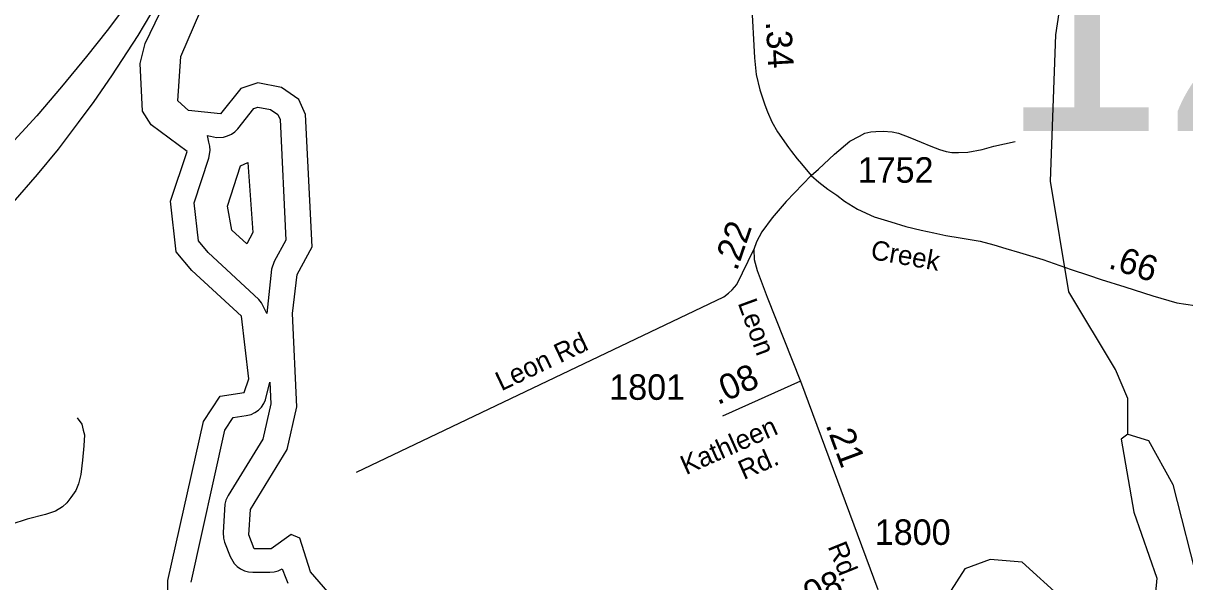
# Model space of a CAD drawing. Extents: x 2220236 to 2384410, y 720751 to 894131.
# Drawn here: x 2315654 to 2321348, y 779592 to 782328 of the extents above; entities that cross this region are included whole.
import ezdxf

# ---------------------------------------------------------------- set-up
doc = ezdxf.new("R2010")
doc.units = 0
for name, color, linetype in [('Exist Hydrographic Buffer Line', 7, 'Continuous'), ('Exist Hydrographic Lake Shore', 7, 'Continuous'), ('Exist Hydrographic Misc Water Feature', 7, 'Continuous'), ('Exist Road Non-System Type 51', 7, 'Continuous'), ('Exist Road Non-System Type 51 Label', 7, 'Continuous'), ('Exist Road Primary Interstate Divided Center Attributed', 7, 'Continuous'), ('Exist Road Secondary Mileage Hundredths English Label', 7, 'Continuous'), ('Exist Road Secondary Structure Standard Bridge Number Label', 7, 'Continuous'), ('Exist Road Secondary Type 51 Attributed', 7, 'Continuous'), ('Exist Road Secondary Type 51 Label', 7, 'Continuous'), ('Exist Road Secondary Type 51 Number Label', 7, 'Continuous')]:
    doc.layers.add(name, color=color, linetype=linetype)

msp = doc.modelspace()

# ---------------------------------------------------------------- linework, layer by layer
at = {"layer": 'Exist Hydrographic Buffer Line'}
for points in [[(2316849.2, 780905.8), (2316822, 780957.9), (2316809.9, 780975.1), (2316561.1, 781203.9), (2316513.2, 781262), (2316492, 781448.5), (2316564.6, 781666.2), (2316571, 781704.2), (2316569.1, 781725), (2316563.6, 781745.3), (2316557.9, 781778.1), (2316602.4, 781768.8), (2316635.6, 781769.9), (2316655.9, 781775.4), (2316675, 781784.2), (2316692.2, 781796.2), (2316706.9, 781811), (2316785.5, 781910.4), (2316804.5, 781916.5), (2316866.5, 781905.2), (2316902.4, 781880), (2316913.2, 781856.5), (2316942.3, 781265.1), (2316884.9, 781160.6), (2316871.6, 781123.5), (2316849.2, 780905.8)], [(2316750.2, 781247.9), (2316677.4, 781314.4), (2316655.1, 781431.4), (2316719.9, 781629.3), (2316754.9, 781645.6), (2316780.3, 781302.5), (2316750.2, 781247.9)], [(2316476.9, 779590.4), (2316643.2, 780334.1), (2316684, 780395.9), (2316748, 780405.7), (2316770.9, 780411.6), (2316790, 780420.4), (2316807.2, 780432.4), (2316822, 780447.2), (2316833.9, 780464.3), (2316842.7, 780483.2), (2316863.6, 780569.8), (2316868.1, 780463.5), (2316828.3, 780290.2), (2316658.5, 780014.1), (2316648.1, 779992.3), (2316642.6, 779972), (2316634.1, 779833), (2316635.6, 779805.4), (2316641.1, 779785.2), (2316668, 779715.4), (2316687.9, 779681.2), (2316702.6, 779666.5), (2316719.9, 779654.4), (2316738.9, 779645.6), (2316759.2, 779640.2), (2316779.9, 779638.4), (2316863.2, 779638.5), (2316883.7, 779640.3), (2316904, 779645.8), (2316922.9, 779654.6), (2316941.3, 779608.9), (2316952, 779585)]]:
    msp.add_lwpolyline(points, dxfattribs=at)
at = {"layer": 'Exist Hydrographic Lake Shore'}
for points in [[(2316364.7, 779440.9), (2316363.7, 779598.3), (2316537.6, 780376.7), (2316619.6, 780501.5), (2316736.7, 780519.3), (2316760.7, 780586), (2316724.6, 780893), (2316480.6, 781116), (2316404.7, 781208.1), (2316376.6, 781456.4), (2316457.6, 781699.3), (2316280.7, 781829.9), (2316238.6, 781897.1), (2316227.8, 782129.7), (2316251.8, 782229.1), (2316422.8, 782580.7), (2316760.7, 782952.2), (2316833.7, 783135.7), (2316933.8, 783136.5), (2316975.8, 783105.4), (2317009.6, 783021.5), (2317068.7, 782964.8), (2317143.7, 782981), (2317157.7, 783214.5)], [(2317307.8, 779357.9), (2317062.7, 779640), (2317010.7, 779805.2), (2316968.6, 779823.2), (2316869.8, 779753.5), (2316786.7, 779753.4), (2316760.7, 779821.3), (2316767.7, 779946.3), (2316947.7, 780239.2), (2316995.7, 780447.9), (2316973.8, 780906.4), (2316996.7, 781097.7), (2317070.7, 781232), (2317038.8, 781880.5), (2317004.7, 781954.7), (2316920.6, 782013.6), (2316803.8, 782035), (2316720.7, 782008.7), (2316621.7, 781883.2), (2316463.8, 781899.7), (2316412.7, 781946.9), (2316427.7, 782164.1), (2316524.7, 782391.2)], [(2321069.7, 780315.5), (2321036.9, 780291.1), (2321098.8, 779932.7), (2321210.8, 779609.1), (2321195.8, 779434.5)], [(2321069.7, 780315.5), (2321170.8, 780283.4), (2321289.7, 780068.4), (2321419.7, 779561.8)], [(2320745.7, 779511.3), (2320551.8, 779687.2), (2320393.9, 779700.4), (2320269.8, 779655.9), (2320121.8, 779423.5)]]:
    msp.add_lwpolyline(points, dxfattribs=at)
at = {"layer": 'Exist Hydrographic Misc Water Feature'}
msp.add_lwpolyline([(2321069.7, 780315.5), (2321068.9, 780489.4), (2321008.8, 780631.3), (2320779.8, 781012.6), (2320690.8, 781553.7), (2320715.8, 782270.2), (2320809.7, 782887.7), (2320904.9, 783321.5), (2321149.9, 783764.8), (2321189.9, 783907.5), (2321642.8, 784421.5), (2321865.7, 784598), (2322263.8, 784775.1), (2322478.9, 784928.2), (2322868.9, 785026.3), (2323009.9, 785127.1), (2323049.9, 785233.8), (2323005.8, 785419.1), (2323017.9, 785892.2)], dxfattribs=at)
at = {"layer": 'Exist Road Non-System Type 51'}
for points in [[(2319516.3, 781582.2), (2319553, 781612.4), (2319630.7, 781686.3), (2319707.1, 781749.8), (2319753.7, 781774.4), (2319779.6, 781788.6), (2319809.4, 781796.4), (2319834, 781797.7), (2319870.3, 781799), (2319914.3, 781795.1), (2319945.4, 781788.6), (2320001.1, 781767.9), (2320056.8, 781744.6), (2320103.4, 781725.1), (2320146.1, 781709.6), (2320178.5, 781699.2), (2320207, 781694), (2320239.3, 781694), (2320284.7, 781696.6), (2320354.6, 781709.6), (2320411.6, 781725.1), (2320517.7, 781748.5)], [(2317288.2, 780129.4), (2319088.4, 780987.5), (2319112.3, 781005.7), (2319130.1, 781021.8), (2319151.8, 781048.1), (2319235.8, 781219.7)], [(2315918.6, 780395.6), (2315942.4, 780363.2), (2315948.9, 780335.1), (2315955.3, 780311.3), (2315951, 780257.2), (2315944.5, 780187.9), (2315935.9, 780116.5), (2315925.1, 780071.1), (2315912.1, 780038.6), (2315888.3, 780004), (2315868.8, 779978), (2315847.2, 779958.6), (2315812.6, 779936.9), (2315762.9, 779921.8), (2315674.2, 779898), (2315594.2, 779872), (2315486.1, 779846), (2315365, 779813.6), (2315306.6, 779798.4), (2315241.7, 779783.3)]]:
    msp.add_lwpolyline(points, dxfattribs=at)
at = {"layer": 'Exist Road Primary Interstate Divided Center Attributed'}
for points in [[(2316164.7, 782425.2), (2316065.5, 782292.2), (2315964.4, 782164.9), (2315842.7, 782016.9), (2315721.1, 781874.6), (2315498.3, 781634.8), (2315196.9, 781314.6), (2314919.9, 781022.4), (2314407, 780449.3), (2314072, 780108.4), (2313579.7, 779589.6), (2313263.3, 779246.9), (2312954.5, 778921), (2312611.9, 778527.7), (2312413.5, 778278.6), (2312231.9, 778027.7), (2312087.8, 777829.1), (2311971.7, 777658.7), (2311846.3, 777480.8), (2311698.4, 777252.3), (2311565.5, 777053.7), (2311556.5, 777039.6), (2311453.4, 776878)], [(2315605, 781449.4), (2315724.8, 781586.1), (2315827.8, 781711.6), (2315925.1, 781840.9), (2316001.8, 781943.9), (2316088, 782069.4), (2316217.1, 782267.9), (2316310.7, 782425.2)]]:
    msp.add_lwpolyline(points, dxfattribs=at)
at = {"layer": 'Exist Road Secondary Type 51 Attributed'}
for q in [(2319082.2, 780403.2), (2319843.6, 779554.2)]:
    msp.add_line((2319465.3, 780573.9), q, dxfattribs=at)
for points in [[(2319197.8, 783294.7), (2319224.5, 782429.2), (2319239.9, 782158.4), (2319247, 782077.1), (2319265.5, 782000.8), (2319289.3, 781927.3), (2319302.2, 781894.4), (2319324.7, 781845.2), (2319352.3, 781796), (2319405, 781719.5), (2319420.5, 781698.8), (2319449, 781663.4), (2319468.9, 781638.3), (2319516.3, 781582.2)], [(2319516.3, 781582.2), (2319393.8, 781454.2), (2319326.4, 781373.9), (2319274.6, 781305.2), (2319248.7, 781257.2), (2319235.8, 781219.7), (2319237.1, 781170.6), (2319252.6, 781116.1), (2319300.5, 780985.3), (2319465.3, 780573.9)], [(2319516.3, 781582.2), (2319554.3, 781548.8), (2319598.4, 781515.1), (2319642.4, 781485.3), (2319679.9, 781455.5), (2319743.4, 781416.6), (2319826.3, 781379), (2319907.8, 781354.4), (2319981.6, 781332.4), (2320055.5, 781314.3), (2320118.9, 781301.3), (2320177.2, 781288.3), (2320247.1, 781276.7), (2320345.5, 781259.8), (2320411.6, 781242.3), (2320471.1, 781224.2), (2320538.5, 781204.8), (2320652.4, 781169.8), (2320791, 781121.8), (2320876.4, 781093.3), (2320938.6, 781072.6), (2321055.1, 781036.3), (2321191.1, 780992.3), (2321310.2, 780958.6), (2321397, 780945)]]:
    msp.add_lwpolyline(points, dxfattribs=at)

# ---------------------------------------------------------------- texts
at = {"layer": 'Exist Road Non-System Type 51 Label'}
msp.add_text('Leon Rd', height=95, rotation=25.4854, dxfattribs=at).set_placement((2317998.3, 780524.3))
at = {"layer": 'Exist Road Secondary Mileage Hundredths English Label'}
for s, rotation, p in [('.34', 273.2375, (2319294.2, 782335.9)), ('.22', 70.9867, (2319152.6, 781110.5)), ('.66', 342.0467, (2320969, 781129.9)), ('.08', 24.0176, (2319058.7, 780456.4)), ('.21', 290.3524, (2319586.5, 780360)), ('.08', 22.0157, (2319467.4, 779449.9))]:
    msp.add_text(s, height=125, rotation=rotation, dxfattribs=at).set_placement(p)
at = {"layer": 'Exist Road Secondary Structure Standard Bridge Number Label'}
msp.add_text('128', height=1066.27, dxfattribs=at).set_placement((2320448.4, 781799.7))
at = {"layer": 'Exist Road Secondary Type 51 Label'}
for s, rotation, p in [('Creek', 350.0262, (2319804.3, 781173.4)), ('Leon', 290.0721, (2319156.1, 780957.4)), ('Kathleen', 24.0176, (2318903.1, 780113.6)), ('Rd.', 24.0176, (2319186.3, 780089.5)), ('Rd.', 292.0456, (2319597.3, 779764.4))]:
    msp.add_text(s, height=95, rotation=rotation, dxfattribs=at).set_placement(p)
at = {"layer": 'Exist Road Secondary Type 51 Number Label'}
for s, p in [('1752', (2319744.9, 781546.4)), ('1801', (2318527, 780483)), ('1800', (2319828.7, 779772.3))]:
    msp.add_text(s, height=125, dxfattribs=at).set_placement(p)

doc.saveas('drawing.dxf')
